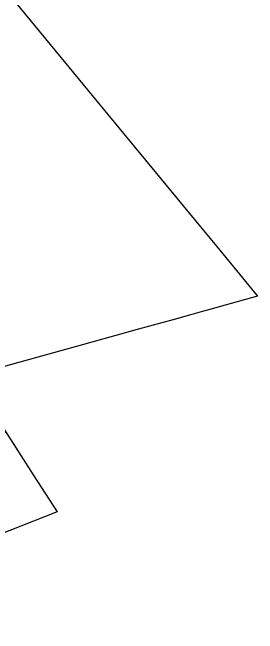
# Model space of a CAD drawing. Extents: x -263943 to -261149, y -1236934 to -1230686.
# Drawn here: x -262193.3 to -262085.4, y -1235841.1 to -1235567.9 of the extents above; entities that cross this region are included whole.
import ezdxf

# ---------------------------------------------------------------- set-up
doc = ezdxf.new("R2010")
doc.units = 0
for name, color, linetype in [('body_kn', 7, 'Continuous'), ('kladpar_hranice', 7, 'Continuous'), ('kladpar_plochy', 7, 'Continuous'), ('zuob_linie', 7, 'Continuous'), ('zuob_plochy', 7, 'Continuous')]:
    doc.layers.add(name, color=color, linetype=linetype)

msp = doc.modelspace()

# ---------------------------------------------------------------- linework, layer by layer
at = {"layer": 'body_kn'}
for p, q in [((-262158.19, -1235604.44), (-262158.19, -1235604.44)), ((-262118.21, -1235652.89), (-262118.21, -1235652.89)), ((-262100.71, -1235674.09), (-262100.71, -1235674.09)), ((-262093.33, -1235683.03), (-262093.33, -1235683.03)), ((-262085.41, -1235692.75), (-262085.41, -1235692.75)), ((-262105.9, -1235698.42), (-262105.9, -1235698.42)), ((-262102.37, -1235697.44), (-262102.37, -1235697.44)), ((-262115.43, -1235701.05), (-262115.43, -1235701.05)), ((-262112.24, -1235700.17), (-262112.24, -1235700.17)), ((-262109.29, -1235699.35), (-262109.29, -1235699.35)), ((-262122.11, -1235702.9), (-262122.11, -1235702.9)), ((-262143.11, -1235708.7), (-262143.11, -1235708.7)), ((-262138.46, -1235707.42), (-262138.46, -1235707.42)), ((-262147.85, -1235710.02), (-262147.85, -1235710.02)), ((-262159.36, -1235713.2), (-262159.36, -1235713.2)), ((-262184.2, -1235771.28), (-262184.2, -1235771.28)), ((-262173.66, -1235787.62), (-262173.66, -1235787.62))]:
    msp.add_line(p, q, dxfattribs=at)
at = {"layer": 'kladpar_hranice'}
msp.add_lwpolyline([(-262205.08, -1235765.59), (-262196.44, -1235752.3), (-262184.2, -1235771.28), (-262173.66, -1235787.62), (-262268.31, -1235824.9), (-262270.73, -1235822.1), (-262278.77, -1235828.96), (-262314.56, -1235843.44), (-262316.95, -1235846), (-262316.08, -1235848.52), (-262358.99, -1235859.82), (-262387.58, -1235880.88), (-262415.29, -1235904.08)], dxfattribs=at)
at = {"layer": 'kladpar_plochy'}
msp.add_lwpolyline([(-262431.3, -1235861.65), (-262382.26, -1235845.27), (-262348.24, -1235806.76), (-262324.59, -1235788.02), (-262287.96, -1235783.1), (-262205.08, -1235765.59), (-262196.44, -1235752.3), (-262184.2, -1235771.28), (-262173.66, -1235787.62), (-262268.31, -1235824.9), (-262270.73, -1235822.1), (-262278.77, -1235828.96), (-262314.56, -1235843.44), (-262316.95, -1235846), (-262316.08, -1235848.52), (-262358.99, -1235859.82), (-262387.58, -1235880.88), (-262415.29, -1235904.08)], dxfattribs=at)
at = {"layer": 'zuob_linie'}
msp.add_lwpolyline([(-262202.3, -1235550.98), (-262158.19, -1235604.44), (-262118.21, -1235652.89), (-262100.71, -1235674.09), (-262093.33, -1235683.03), (-262085.41, -1235692.75), (-262102.37, -1235697.44), (-262105.9, -1235698.42), (-262109.29, -1235699.35), (-262112.24, -1235700.17), (-262115.43, -1235701.05), (-262122.11, -1235702.9), (-262138.46, -1235707.42), (-262143.11, -1235708.7), (-262147.85, -1235710.02), (-262159.36, -1235713.2), (-262209.69, -1235727.12), (-262212.23, -1235727.82), (-262196.44, -1235752.3), (-262184.2, -1235771.28), (-262173.66, -1235787.62), (-262268.31, -1235824.9), (-262278.77, -1235828.96), (-262314.56, -1235843.44)], dxfattribs=at)
at = {"layer": 'zuob_plochy'}
msp.add_lwpolyline([(-262202.3, -1235550.98), (-262158.19, -1235604.44), (-262118.21, -1235652.89), (-262100.71, -1235674.09), (-262093.33, -1235683.03), (-262085.41, -1235692.75), (-262102.37, -1235697.44), (-262105.9, -1235698.42), (-262109.29, -1235699.35), (-262112.24, -1235700.17), (-262115.43, -1235701.05), (-262122.11, -1235702.9), (-262138.46, -1235707.42), (-262143.11, -1235708.7), (-262147.85, -1235710.02), (-262159.36, -1235713.2), (-262209.69, -1235727.12), (-262212.23, -1235727.82), (-262196.44, -1235752.3), (-262184.2, -1235771.28), (-262173.66, -1235787.62), (-262268.31, -1235824.9), (-262278.77, -1235828.96), (-262314.56, -1235843.44)], dxfattribs=at)

doc.saveas('drawing.dxf')
